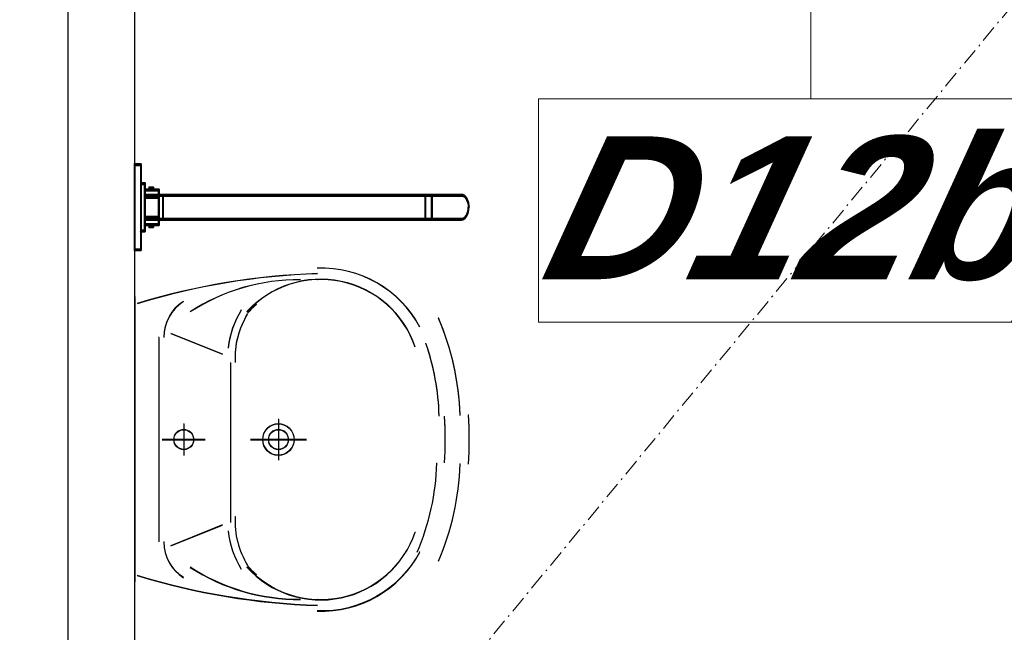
# Model space of a CAD drawing. Header units: millimetres. Extents: x -8642 to 28269, y -6609 to 3701.
# Tile 263 of 285: x 8660 to 8836, y -1109 to -999. Entities that reach past the tile are written whole.
import ezdxf
from ezdxf.enums import TextEntityAlignment as Align

# ---------------------------------------------------------------- set-up
doc = ezdxf.new("R2010")
doc.units = ezdxf.units.MM
doc.header["$LTSCALE"] = 1000
doc.header["$MEASUREMENT"] = 0
for name, pattern in [('rzut 1 pietra$0$ArchiTECH.PC 5. Line Type', [0.0053, 0.003, -0.001, 0.0003, -0.001]), ('rzut 1 pietra$0$ArchiTECH.PC Solid Line Type', [0]), ('SUFIT_1 PIETRO$0$ArchiTECH.PC Solid Line Type', [0])]:
    doc.linetypes.add(name, pattern=pattern)
doc.layers.add('IS_ARCH', color=254, linetype='Continuous', lineweight=18)
doc.layers.add('SUFIT_1 PIETRO$0$INWENTARYZACJA', color=254, linetype='Continuous')
doc.styles.add('rzut 1 pietra$0$ArchiTECHStyle4', font='arialbi.ttf', dxfattribs={"oblique": 15, "height": 0.256})

msp = doc.modelspace()

# ---------------------------------------------------------------- linework, layer by layer
at = {"layer": 'IS_ARCH', "linetype": 'rzut 1 pietra$0$ArchiTECH.PC 5. Line Type'}
msp.add_line((10526.69, 1052.74), (5662.01, -4848.77), dxfattribs=at)
at = {"layer": 'IS_ARCH', "linetype": 'rzut 1 pietra$0$ArchiTECH.PC Solid Line Type'}
for p, q in [((8801.55, -1013.05), (8801.55, -918.91)), ((8668.5, -984), (8668.5, -1217.13)), ((8680.5, -1217.13), (8680.5, -984)), ((8752.79, -1053.05), (8752.79, -1013.05)), ((8752.79, -1013.05), (8862.24, -1013.05)), ((8680.35, -1024.65), (8681.64, -1024.65)), ((8680.35, -1024.65), (8680.5, -1024.91)), ((8680.35, -1024.65), (8680.35, -1040.15)), ((8681.48, -1024.91), (8681.64, -1024.65)), ((8681.64, -1024.65), (8681.64, -1040.15)), ((8680.35, -1024.88), (8681.64, -1024.88)), ((8680.35, -1025.63), (8680.5, -1025.63)), ((8680.35, -1026.38), (8680.5, -1026.38)), ((8680.5, -1024.91), (8681.48, -1024.91)), ((8680.5, -1024.91), (8680.5, -1039.89)), ((8681.48, -1024.91), (8681.48, -1039.89)), ((8681.48, -1025.63), (8681.64, -1025.63)), ((8681.48, -1026.38), (8681.64, -1026.38)), ((8680.35, -1027.13), (8680.5, -1027.13)), ((8680.35, -1027.88), (8680.5, -1027.88)), ((8681.48, -1027.13), (8681.64, -1027.13)), ((8681.48, -1027.88), (8681.64, -1027.88)), ((8681.48, -1028.04), (8682.33, -1028.04)), ((8681.48, -1028.04), (8681.64, -1028.29)), ((8682.18, -1028.29), (8682.33, -1028.04)), ((8682.33, -1028.04), (8682.33, -1036.77)), ((8680.35, -1028.63), (8680.5, -1028.63)), ((8680.35, -1029.38), (8680.5, -1029.38)), ((8681.48, -1028.63), (8681.64, -1028.63)), ((8681.48, -1029.38), (8681.64, -1029.38)), ((8681.64, -1028.29), (8682.18, -1028.29)), ((8682.18, -1028.29), (8682.18, -1036.51)), ((8682.18, -1028.63), (8682.33, -1028.63)), ((8682.18, -1029.18), (8684.82, -1029.18)), ((8682.18, -1029.18), (8682.33, -1029.44)), ((8682.18, -1029.38), (8684.82, -1029.38)), ((8682.33, -1029.44), (8684.66, -1029.44)), ((8683.01, -1028.8), (8683.83, -1028.8)), ((8683.01, -1028.8), (8683.17, -1029.06)), ((8683.01, -1028.8), (8683.01, -1029.44)), ((8683.01, -1029.44), (8683.17, -1029.18)), ((8683.17, -1029.06), (8683.68, -1029.06)), ((8683.17, -1029.06), (8683.17, -1029.18)), ((8683.68, -1029.06), (8683.83, -1028.8)), ((8683.68, -1029.06), (8683.68, -1029.18)), ((8683.68, -1029.18), (8683.83, -1029.44)), ((8683.83, -1028.8), (8683.83, -1029.44)), ((8684.66, -1029.44), (8684.82, -1029.18)), ((8684.66, -1029.44), (8684.66, -1030.11)), ((8684.82, -1029.18), (8684.82, -1035.62)), ((8680.35, -1030.13), (8680.5, -1030.13)), ((8680.35, -1030.88), (8680.5, -1030.88)), ((8680.35, -1031.63), (8680.5, -1031.63)), ((8681.48, -1030.13), (8681.64, -1030.13)), ((8681.48, -1030.88), (8681.64, -1030.88)), ((8681.48, -1031.63), (8681.64, -1031.63)), ((8682.18, -1030.37), (8682.33, -1030.11)), ((8682.18, -1030.13), (8738.98, -1030.13)), ((8682.18, -1030.37), (8738.98, -1030.37)), ((8682.18, -1030.88), (8682.33, -1030.88)), ((8682.18, -1031.63), (8682.33, -1031.63)), ((8682.25, -1030.11), (8738.98, -1030.11)), ((8682.25, -1030.11), (8682.25, -1030.37)), ((8682.25, -1030.5), (8684.74, -1030.5)), ((8682.25, -1030.5), (8682.25, -1030.75)), ((8682.25, -1030.75), (8684.74, -1030.75)), ((8684.66, -1030.11), (8684.82, -1030.37)), ((8684.66, -1030.24), (8684.82, -1030.24)), ((8684.66, -1030.24), (8684.66, -1034.56)), ((8684.66, -1030.88), (8684.82, -1030.88)), ((8684.66, -1031.63), (8684.82, -1031.63)), ((8684.74, -1030.5), (8684.74, -1030.75)), ((8685.44, -1030.29), (8685.59, -1030.29)), ((8685.44, -1030.29), (8685.44, -1034.49)), ((8685.44, -1030.88), (8685.59, -1030.88)), ((8685.44, -1031.63), (8685.59, -1031.63)), ((8685.59, -1030.29), (8685.59, -1034.49)), ((8732.43, -1030.24), (8732.58, -1030.24)), ((8732.43, -1030.24), (8732.43, -1034.56)), ((8732.43, -1030.88), (8732.58, -1030.88)), ((8732.43, -1031.63), (8732.58, -1031.63)), ((8732.58, -1030.24), (8732.58, -1034.56)), ((8733.4, -1030.11), (8733.4, -1030.37)), ((8733.56, -1030.24), (8733.72, -1030.24)), ((8733.56, -1030.24), (8733.56, -1034.56)), ((8733.56, -1030.88), (8733.72, -1030.88)), ((8733.56, -1031.63), (8733.72, -1031.63)), ((8733.72, -1030.24), (8733.72, -1034.56)), ((8738.97, -1030.37), (8738.99, -1030.11)), ((8738.97, -1030.37), (8739.2, -1030.4)), ((8738.98, -1030.11), (8738.98, -1030.37)), ((8738.98, -1030.11), (8738.98, -1030.37)), ((8738.99, -1030.11), (8739.21, -1030.15)), ((8738.99, -1030.13), (8739.06, -1030.13)), ((8739.18, -1030.4), (8739.22, -1030.15)), ((8739.18, -1030.4), (8739.4, -1030.5)), ((8739.2, -1030.4), (8739.21, -1030.15)), ((8739.22, -1030.15), (8739.44, -1030.25)), ((8739.39, -1030.49), (8739.45, -1030.26)), ((8739.39, -1030.49), (8739.59, -1030.65)), ((8739.4, -1030.5), (8739.44, -1030.25)), ((8739.45, -1030.26), (8739.66, -1030.42)), ((8739.58, -1030.64), (8739.67, -1030.43)), ((8739.58, -1030.64), (8739.76, -1030.85)), ((8739.59, -1030.65), (8739.66, -1030.42)), ((8739.67, -1030.43), (8739.85, -1030.64)), ((8739.75, -1030.84), (8739.86, -1030.66)), ((8739.75, -1030.84), (8739.91, -1031.11)), ((8739.76, -1030.85), (8739.85, -1030.64)), ((8739.78, -1030.88), (8739.99, -1030.88)), ((8739.86, -1030.66), (8740.02, -1030.92)), ((8739.9, -1031.09), (8740.03, -1030.94)), ((8739.9, -1031.09), (8740.03, -1031.4)), ((8739.91, -1031.11), (8740.02, -1030.92)), ((8740.03, -1030.94), (8740.16, -1031.25)), ((8740.03, -1031.4), (8740.16, -1031.25)), ((8740.03, -1031.38), (8740.17, -1031.27)), ((8740.03, -1031.38), (8740.12, -1031.72)), ((8740.1, -1031.63), (8740.24, -1031.63)), ((8740.12, -1031.72), (8740.26, -1031.61)), ((8740.12, -1031.7), (8740.27, -1031.63)), ((8740.12, -1031.7), (8740.18, -1032.06)), ((8740.17, -1031.27), (8740.26, -1031.61)), ((8740.27, -1031.63), (8740.32, -1031.99)), ((8680.35, -1032.38), (8680.5, -1032.38)), ((8680.35, -1033.13), (8680.5, -1033.13)), ((8681.48, -1032.38), (8681.64, -1032.38)), ((8681.48, -1033.13), (8681.64, -1033.13)), ((8682.18, -1032.38), (8682.33, -1032.38)), ((8682.18, -1033.13), (8682.33, -1033.13)), ((8684.66, -1032.38), (8684.82, -1032.38)), ((8684.66, -1033.13), (8684.82, -1033.13)), ((8685.44, -1032.38), (8685.59, -1032.38)), ((8685.44, -1033.13), (8685.59, -1033.13)), ((8732.43, -1032.38), (8732.58, -1032.38)), ((8732.43, -1033.13), (8732.58, -1033.13)), ((8733.56, -1032.38), (8733.72, -1032.38)), ((8733.56, -1033.13), (8733.72, -1033.13)), ((8739.9, -1033.72), (8740.03, -1033.41)), ((8740.03, -1033.43), (8740.12, -1033.09)), ((8740.03, -1033.41), (8740.16, -1033.56)), ((8740.03, -1033.43), (8740.17, -1033.54)), ((8740.11, -1033.13), (8740.27, -1033.13)), ((8740.12, -1033.11), (8740.18, -1032.74)), ((8740.12, -1033.09), (8740.26, -1033.2)), ((8740.12, -1033.11), (8740.27, -1033.17)), ((8740.17, -1032.04), (8740.33, -1032.02)), ((8740.17, -1032.04), (8740.19, -1032.41)), ((8740.17, -1032.77), (8740.19, -1032.39)), ((8740.17, -1032.77), (8740.33, -1032.79)), ((8740.17, -1033.54), (8740.26, -1033.2)), ((8740.18, -1032.06), (8740.32, -1031.99)), ((8740.18, -1032.74), (8740.32, -1032.81)), ((8740.19, -1032.38), (8740.35, -1032.38)), ((8740.19, -1032.39), (8740.35, -1032.41)), ((8740.19, -1032.41), (8740.35, -1032.39)), ((8740.27, -1033.17), (8740.32, -1032.81)), ((8740.33, -1032.02), (8740.35, -1032.39)), ((8740.33, -1032.79), (8740.35, -1032.41)), ((8680.35, -1033.88), (8680.5, -1033.88)), ((8680.35, -1034.63), (8680.5, -1034.63)), ((8681.48, -1033.88), (8681.64, -1033.88)), ((8681.48, -1034.63), (8681.64, -1034.63)), ((8682.18, -1033.88), (8682.33, -1033.88)), ((8682.18, -1034.43), (8738.98, -1034.43)), ((8682.18, -1034.43), (8682.33, -1034.69)), ((8682.18, -1034.63), (8738.98, -1034.63)), ((8682.25, -1034.05), (8684.74, -1034.05)), ((8682.25, -1034.05), (8682.25, -1034.31)), ((8682.25, -1034.31), (8684.74, -1034.31)), ((8682.25, -1034.43), (8682.25, -1034.69)), ((8682.25, -1034.69), (8738.98, -1034.69)), ((8684.66, -1033.88), (8684.82, -1033.88)), ((8684.66, -1034.69), (8684.82, -1034.43)), ((8684.66, -1034.56), (8684.82, -1034.56)), ((8684.66, -1034.69), (8684.66, -1035.36)), ((8684.74, -1034.05), (8684.74, -1034.31)), ((8685.44, -1033.88), (8685.59, -1033.88)), ((8685.44, -1034.49), (8685.59, -1034.49)), ((8732.43, -1033.88), (8732.58, -1033.88)), ((8732.43, -1034.56), (8732.58, -1034.56)), ((8733.4, -1034.43), (8733.4, -1034.69)), ((8733.56, -1033.88), (8733.72, -1033.88)), ((8733.56, -1034.56), (8733.72, -1034.56)), ((8738.97, -1034.43), (8739.2, -1034.4)), ((8738.97, -1034.43), (8738.99, -1034.69)), ((8738.98, -1034.43), (8738.98, -1034.69)), ((8738.98, -1034.63), (8739.21, -1034.63)), ((8738.99, -1034.69), (8739.21, -1034.66)), ((8739.18, -1034.4), (8739.4, -1034.31)), ((8739.18, -1034.4), (8739.22, -1034.65)), ((8739.2, -1034.4), (8739.21, -1034.66)), ((8739.22, -1034.65), (8739.44, -1034.56)), ((8739.22, -1034.63), (8739.29, -1034.63)), ((8739.39, -1034.31), (8739.59, -1034.16)), ((8739.39, -1034.31), (8739.45, -1034.55)), ((8739.4, -1034.31), (8739.44, -1034.56)), ((8739.45, -1034.55), (8739.66, -1034.39)), ((8739.58, -1034.17), (8739.76, -1033.95)), ((8739.58, -1034.17), (8739.67, -1034.38)), ((8739.59, -1034.16), (8739.66, -1034.39)), ((8739.67, -1034.38), (8739.85, -1034.16)), ((8739.75, -1033.97), (8739.91, -1033.7)), ((8739.75, -1033.97), (8739.86, -1034.15)), ((8739.76, -1033.95), (8739.85, -1034.16)), ((8739.81, -1033.88), (8740.02, -1033.88)), ((8739.86, -1034.15), (8740.02, -1033.88)), ((8739.9, -1033.72), (8740.03, -1033.86)), ((8739.91, -1033.7), (8740.02, -1033.88)), ((8740.03, -1033.86), (8740.16, -1033.56)), ((8680.35, -1035.38), (8680.5, -1035.38)), ((8680.35, -1036.13), (8680.5, -1036.13)), ((8680.35, -1036.88), (8680.5, -1036.88)), ((8681.48, -1035.38), (8681.64, -1035.38)), ((8681.48, -1036.13), (8681.64, -1036.13)), ((8681.48, -1036.77), (8681.64, -1036.51)), ((8681.48, -1036.77), (8682.33, -1036.77)), ((8681.48, -1036.88), (8681.64, -1036.88)), ((8681.64, -1036.51), (8682.18, -1036.51)), ((8682.18, -1035.62), (8682.33, -1035.36)), ((8682.18, -1035.38), (8684.82, -1035.38)), ((8682.18, -1035.62), (8684.82, -1035.62)), ((8682.18, -1036.13), (8682.33, -1036.13)), ((8682.18, -1036.51), (8682.33, -1036.77)), ((8682.33, -1035.36), (8684.66, -1035.36)), ((8683.01, -1035.36), (8683.17, -1035.62)), ((8683.01, -1035.36), (8683.01, -1036.01)), ((8683.01, -1036.01), (8683.17, -1035.75)), ((8683.01, -1036.01), (8683.83, -1036.01)), ((8683.17, -1035.62), (8683.17, -1035.75)), ((8683.17, -1035.75), (8683.68, -1035.75)), ((8683.68, -1035.62), (8683.83, -1035.36)), ((8683.68, -1035.62), (8683.68, -1035.75)), ((8683.68, -1035.75), (8683.83, -1036.01)), ((8683.83, -1035.36), (8683.83, -1036.01)), ((8684.66, -1035.36), (8684.82, -1035.62)), ((8680.35, -1037.63), (8680.5, -1037.63)), ((8680.35, -1038.38), (8680.5, -1038.38)), ((8681.48, -1037.63), (8681.64, -1037.63)), ((8681.48, -1038.38), (8681.64, -1038.38)), ((8680.35, -1039.13), (8680.5, -1039.13)), ((8680.35, -1039.88), (8680.5, -1039.88)), ((8680.35, -1040.15), (8680.5, -1039.89)), ((8680.35, -1040.15), (8681.64, -1040.15)), ((8680.5, -1039.89), (8681.48, -1039.89)), ((8681.48, -1039.13), (8681.64, -1039.13)), ((8681.48, -1039.88), (8681.64, -1039.88)), ((8681.48, -1039.89), (8681.64, -1040.15)), ((8680.5, -1048.54), (8680.5, -1099.53)), ((8862.24, -1053.05), (8752.79, -1053.05)), ((8684.79, -1055.71), (8684.79, -1092.36)), ((8686.95, -1055.01), (8696.21, -1058.73)), ((8697.64, -1060.26), (8697.64, -1088.88)), ((8706.21, -1070.37), (8706.21, -1077.69)), ((8689.25, -1071.21), (8689.25, -1076.86)), ((8685.39, -1074.03), (8693.1, -1074.03)), ((8701.21, -1074.03), (8711.21, -1074.03)), ((8686.95, -1093.06), (8696.21, -1089.34))]:
    msp.add_line(p, q, dxfattribs=at)
for centre, radius in [((8689.25, -1074.03), 1.78), ((8706.21, -1074.03), 2.82), ((8706.21, -1074.03), 1.78)]:
    msp.add_circle(centre, radius, dxfattribs=at)
for centre, radius, start, end in [((8713.95, -1063.2), 19.89, 27.9139, 92.3056), ((8717.16, -1167.56), 123.33, 91.8406, 107.0853), ((8709.88, -1081.18), 35.8, 89.5425, 122.974), ((8713.78, -1063.16), 17.85, 18.6295, 137.8376), ((8713.23, -1045.49), 0.0523, 271.8406, 272.3056), ((8680.57, -1048.54), 0.0624, 107.0853, 180), ((8693.36, -1055.71), 7.66, 122.974, 180), ((8713.68, -1059.47), 16.57, 148.4936, 173.6008), ((8713.78, -1063.16), 17.64, 130.7614, 137.8376), ((8713.68, -1059.47), 15.25, 148.4936, 182.8166), ((8690.68, -1071.19), 48.08, 1.8035, 23.204), ((8690.68, -1071.19), 44.34, 1.8035, 18.9343), ((8669.06, -1074.03), 67.04, 356.46, 3.54), ((8669.06, -1074.03), 71.32, 356.46, 3.54), ((8690.68, -1076.88), 43.93, 336.796, 358.1965), ((8690.68, -1076.88), 48.08, 336.796, 358.1965), ((8713.68, -1088.6), 15.25, 177.1834, 211.5064), ((8713.68, -1088.6), 16.57, 186.3992, 211.5064), ((8713.78, -1084.91), 17.85, 222.1624, 341.3705), ((8693.36, -1092.36), 7.66, 180, 237.026), ((8713.95, -1084.87), 19.89, 267.6944, 332.0861), ((8709.88, -1066.89), 35.8, 237.026, 270.4575), ((8713.78, -1084.91), 17.64, 222.1624, 229.2386), ((8717.16, -980.51), 123.33, 252.9147, 268.1594), ((8680.57, -1099.53), 0.0624, 180, 252.9147), ((8713.23, -1102.58), 0.0523, 87.6944, 88.1594)]:
    msp.add_arc(centre, radius, start, end, dxfattribs=at)
at = {"layer": 'SUFIT_1 PIETRO$0$INWENTARYZACJA', "linetype": 'SUFIT_1 PIETRO$0$ArchiTECH.PC Solid Line Type'}
for p, q in [((8668.5, -984.08), (8668.5, -1217.22)), ((8680.5, -1217.22), (8680.5, -984.08)), ((8680.35, -1024.74), (8681.64, -1024.74)), ((8680.35, -1024.74), (8680.5, -1025)), ((8680.35, -1024.74), (8680.35, -1040.24)), ((8680.35, -1024.96), (8681.64, -1024.96)), ((8680.35, -1025.71), (8680.5, -1025.71)), ((8680.5, -1025), (8681.48, -1025)), ((8680.5, -1025), (8680.5, -1039.98)), ((8681.48, -1025), (8681.64, -1024.74)), ((8681.48, -1025), (8681.48, -1039.98)), ((8681.48, -1025.71), (8681.64, -1025.71)), ((8681.64, -1024.74), (8681.64, -1040.24)), ((8680.35, -1026.46), (8680.5, -1026.46)), ((8680.35, -1027.21), (8680.5, -1027.21)), ((8680.35, -1027.96), (8680.5, -1027.96)), ((8681.48, -1026.46), (8681.64, -1026.46)), ((8681.48, -1027.21), (8681.64, -1027.21)), ((8681.48, -1027.96), (8681.64, -1027.96)), ((8681.48, -1028.12), (8682.33, -1028.12)), ((8681.48, -1028.12), (8681.64, -1028.38)), ((8682.18, -1028.38), (8682.33, -1028.12)), ((8682.33, -1028.12), (8682.33, -1036.85)), ((8680.35, -1028.71), (8680.5, -1028.71)), ((8680.35, -1029.46), (8680.5, -1029.46)), ((8681.48, -1028.71), (8681.64, -1028.71)), ((8681.48, -1029.46), (8681.64, -1029.46)), ((8681.64, -1028.38), (8682.18, -1028.38)), ((8682.18, -1028.38), (8682.18, -1036.6)), ((8682.18, -1028.71), (8682.33, -1028.71)), ((8682.18, -1029.27), (8684.82, -1029.27)), ((8682.18, -1029.27), (8682.33, -1029.53)), ((8682.18, -1029.46), (8684.82, -1029.46)), ((8682.33, -1029.53), (8684.66, -1029.53)), ((8683.01, -1028.88), (8683.83, -1028.88)), ((8683.01, -1028.88), (8683.17, -1029.14)), ((8683.01, -1028.88), (8683.01, -1029.53)), ((8683.01, -1029.53), (8683.17, -1029.27)), ((8683.17, -1029.14), (8683.68, -1029.14)), ((8683.17, -1029.14), (8683.17, -1029.27)), ((8683.68, -1029.14), (8683.83, -1028.88)), ((8683.68, -1029.14), (8683.68, -1029.27)), ((8683.68, -1029.27), (8683.83, -1029.53)), ((8683.83, -1028.88), (8683.83, -1029.53)), ((8684.66, -1029.53), (8684.82, -1029.27)), ((8684.66, -1029.53), (8684.66, -1030.2)), ((8684.82, -1029.27), (8684.82, -1035.71)), ((8680.35, -1030.21), (8680.5, -1030.21)), ((8680.35, -1030.96), (8680.5, -1030.96)), ((8680.35, -1031.71), (8680.5, -1031.71)), ((8681.48, -1030.21), (8681.64, -1030.21)), ((8681.48, -1030.96), (8681.64, -1030.96)), ((8681.48, -1031.71), (8681.64, -1031.71)), ((8682.18, -1030.46), (8682.33, -1030.2)), ((8682.18, -1030.21), (8738.98, -1030.21)), ((8682.18, -1030.46), (8738.98, -1030.46)), ((8682.18, -1030.96), (8682.33, -1030.96)), ((8682.18, -1031.71), (8682.33, -1031.71)), ((8682.25, -1030.2), (8738.98, -1030.2)), ((8682.25, -1030.2), (8682.25, -1030.46)), ((8682.25, -1030.58), (8684.74, -1030.58)), ((8682.25, -1030.58), (8682.25, -1030.84)), ((8682.25, -1030.84), (8684.74, -1030.84)), ((8684.66, -1030.2), (8684.82, -1030.46)), ((8684.66, -1030.33), (8684.82, -1030.33)), ((8684.66, -1030.33), (8684.66, -1034.65)), ((8684.66, -1030.96), (8684.82, -1030.96)), ((8684.66, -1031.71), (8684.82, -1031.71)), ((8684.74, -1030.58), (8684.74, -1030.84)), ((8685.44, -1030.38), (8685.59, -1030.38)), ((8685.44, -1030.38), (8685.44, -1034.57)), ((8685.44, -1030.96), (8685.59, -1030.96)), ((8685.44, -1031.71), (8685.59, -1031.71)), ((8685.59, -1030.38), (8685.59, -1034.57)), ((8732.43, -1030.33), (8732.58, -1030.33)), ((8732.43, -1030.33), (8732.43, -1034.65)), ((8732.43, -1030.96), (8732.58, -1030.96)), ((8732.43, -1031.71), (8732.58, -1031.71)), ((8732.58, -1030.33), (8732.58, -1034.65)), ((8733.4, -1030.2), (8733.4, -1030.46)), ((8733.56, -1030.33), (8733.72, -1030.33)), ((8733.56, -1030.33), (8733.56, -1034.65)), ((8733.56, -1030.96), (8733.72, -1030.96)), ((8733.56, -1031.71), (8733.72, -1031.71)), ((8733.72, -1030.33), (8733.72, -1034.65)), ((8738.97, -1030.46), (8738.99, -1030.2)), ((8738.97, -1030.46), (8739.2, -1030.49)), ((8738.98, -1030.2), (8738.98, -1030.46)), ((8738.98, -1030.2), (8738.98, -1030.46)), ((8738.99, -1030.2), (8739.21, -1030.23)), ((8738.99, -1030.21), (8739.06, -1030.21)), ((8739.18, -1030.48), (8739.22, -1030.24)), ((8739.18, -1030.48), (8739.4, -1030.58)), ((8739.2, -1030.49), (8739.21, -1030.23)), ((8739.22, -1030.24), (8739.44, -1030.33)), ((8739.39, -1030.57), (8739.45, -1030.34)), ((8739.39, -1030.57), (8739.59, -1030.73)), ((8739.4, -1030.58), (8739.44, -1030.33)), ((8739.45, -1030.34), (8739.66, -1030.5)), ((8739.58, -1030.72), (8739.67, -1030.51)), ((8739.58, -1030.72), (8739.76, -1030.94)), ((8739.59, -1030.73), (8739.66, -1030.5)), ((8739.67, -1030.51), (8739.85, -1030.73)), ((8739.75, -1030.92), (8739.86, -1030.74)), ((8739.75, -1030.92), (8739.91, -1031.19)), ((8739.76, -1030.94), (8739.85, -1030.73)), ((8739.78, -1030.96), (8739.99, -1030.96)), ((8739.86, -1030.74), (8740.02, -1031.01)), ((8739.9, -1031.17), (8740.03, -1031.02)), ((8739.9, -1031.17), (8740.03, -1031.48)), ((8739.91, -1031.19), (8740.02, -1031.01)), ((8740.03, -1031.02), (8740.16, -1031.33)), ((8740.03, -1031.48), (8740.16, -1031.33)), ((8740.03, -1031.46), (8740.17, -1031.35)), ((8740.03, -1031.46), (8740.12, -1031.8)), ((8740.1, -1031.71), (8740.24, -1031.71)), ((8740.12, -1031.8), (8740.26, -1031.69)), ((8740.12, -1031.78), (8740.27, -1031.71)), ((8740.17, -1031.35), (8740.26, -1031.69)), ((8740.27, -1031.71), (8740.32, -1032.08)), ((8680.35, -1032.46), (8680.5, -1032.46)), ((8680.35, -1033.21), (8680.5, -1033.21)), ((8681.48, -1032.46), (8681.64, -1032.46)), ((8681.48, -1033.21), (8681.64, -1033.21)), ((8682.18, -1032.46), (8682.33, -1032.46)), ((8682.18, -1033.21), (8682.33, -1033.21)), ((8684.66, -1032.46), (8684.82, -1032.46)), ((8684.66, -1033.21), (8684.82, -1033.21)), ((8685.44, -1032.46), (8685.59, -1032.46)), ((8685.44, -1033.21), (8685.59, -1033.21)), ((8732.43, -1032.46), (8732.58, -1032.46)), ((8732.43, -1033.21), (8732.58, -1033.21)), ((8733.56, -1032.46), (8733.72, -1032.46)), ((8733.56, -1033.21), (8733.72, -1033.21)), ((8739.9, -1033.8), (8740.03, -1033.49)), ((8740.03, -1033.51), (8740.12, -1033.17)), ((8740.03, -1033.49), (8740.16, -1033.64)), ((8740.11, -1033.21), (8740.27, -1033.21)), ((8740.12, -1031.78), (8740.18, -1032.14)), ((8740.12, -1033.19), (8740.18, -1032.83)), ((8740.12, -1033.17), (8740.26, -1033.28)), ((8740.12, -1033.19), (8740.27, -1033.26)), ((8740.17, -1032.12), (8740.33, -1032.1)), ((8740.17, -1032.12), (8740.19, -1032.5)), ((8740.17, -1032.85), (8740.19, -1032.48)), ((8740.17, -1032.85), (8740.33, -1032.87)), ((8740.17, -1033.62), (8740.26, -1033.28)), ((8740.18, -1032.14), (8740.32, -1032.08)), ((8740.18, -1032.83), (8740.32, -1032.89)), ((8740.19, -1032.46), (8740.35, -1032.46)), ((8740.19, -1032.48), (8740.35, -1032.5)), ((8740.19, -1032.5), (8740.35, -1032.48)), ((8740.27, -1033.26), (8740.32, -1032.89)), ((8740.33, -1032.1), (8740.35, -1032.48)), ((8740.33, -1032.87), (8740.35, -1032.5)), ((8680.35, -1033.96), (8680.5, -1033.96)), ((8680.35, -1034.71), (8680.5, -1034.71)), ((8681.48, -1033.96), (8681.64, -1033.96)), ((8681.48, -1034.71), (8681.64, -1034.71)), ((8682.18, -1033.96), (8682.33, -1033.96)), ((8682.18, -1034.52), (8738.98, -1034.52)), ((8682.18, -1034.52), (8682.33, -1034.77)), ((8682.18, -1034.71), (8738.98, -1034.71)), ((8682.25, -1034.14), (8684.74, -1034.14)), ((8682.25, -1034.14), (8682.25, -1034.39)), ((8682.25, -1034.39), (8684.74, -1034.39)), ((8682.25, -1034.52), (8682.25, -1034.77)), ((8682.25, -1034.77), (8738.98, -1034.77)), ((8684.66, -1033.96), (8684.82, -1033.96)), ((8684.66, -1034.77), (8684.82, -1034.52)), ((8684.66, -1034.65), (8684.82, -1034.65)), ((8684.66, -1034.77), (8684.66, -1035.45)), ((8684.74, -1034.14), (8684.74, -1034.39)), ((8685.44, -1033.96), (8685.59, -1033.96)), ((8685.44, -1034.57), (8685.59, -1034.57)), ((8732.43, -1033.96), (8732.58, -1033.96)), ((8732.43, -1034.65), (8732.58, -1034.65)), ((8733.4, -1034.52), (8733.4, -1034.77)), ((8733.56, -1033.96), (8733.72, -1033.96)), ((8733.56, -1034.65), (8733.72, -1034.65)), ((8738.97, -1034.52), (8739.2, -1034.48)), ((8738.97, -1034.52), (8738.99, -1034.77)), ((8738.98, -1034.52), (8738.98, -1034.77)), ((8738.98, -1034.71), (8739.21, -1034.71)), ((8738.99, -1034.77), (8739.21, -1034.74)), ((8739.18, -1034.49), (8739.4, -1034.39)), ((8739.18, -1034.49), (8739.22, -1034.74)), ((8739.2, -1034.48), (8739.21, -1034.74)), ((8739.22, -1034.74), (8739.44, -1034.64)), ((8739.22, -1034.71), (8739.29, -1034.71)), ((8739.39, -1034.4), (8739.59, -1034.24)), ((8739.39, -1034.4), (8739.45, -1034.63)), ((8739.4, -1034.39), (8739.44, -1034.64)), ((8739.45, -1034.63), (8739.66, -1034.47)), ((8739.58, -1034.25), (8739.76, -1034.03)), ((8739.58, -1034.25), (8739.67, -1034.46)), ((8739.59, -1034.24), (8739.66, -1034.47)), ((8739.67, -1034.46), (8739.85, -1034.25)), ((8739.75, -1034.05), (8739.91, -1033.78)), ((8739.75, -1034.05), (8739.86, -1034.23)), ((8739.76, -1034.03), (8739.85, -1034.25)), ((8739.81, -1033.96), (8740.02, -1033.96)), ((8739.86, -1034.23), (8740.02, -1033.97)), ((8739.9, -1033.8), (8740.03, -1033.95)), ((8739.91, -1033.78), (8740.02, -1033.97)), ((8740.03, -1033.51), (8740.17, -1033.62)), ((8740.03, -1033.95), (8740.16, -1033.64)), ((8680.35, -1035.46), (8680.5, -1035.46)), ((8680.35, -1036.21), (8680.5, -1036.21)), ((8680.35, -1036.96), (8680.5, -1036.96)), ((8681.48, -1035.46), (8681.64, -1035.46)), ((8681.48, -1036.21), (8681.64, -1036.21)), ((8681.48, -1036.85), (8681.64, -1036.6)), ((8681.48, -1036.85), (8682.33, -1036.85)), ((8681.48, -1036.96), (8681.64, -1036.96)), ((8681.64, -1036.6), (8682.18, -1036.6)), ((8682.18, -1035.71), (8682.33, -1035.45)), ((8682.18, -1035.46), (8684.82, -1035.46)), ((8682.18, -1035.71), (8684.82, -1035.71)), ((8682.18, -1036.21), (8682.33, -1036.21)), ((8682.18, -1036.6), (8682.33, -1036.85)), ((8682.33, -1035.45), (8684.66, -1035.45)), ((8683.01, -1035.45), (8683.17, -1035.71)), ((8683.01, -1035.45), (8683.01, -1036.09)), ((8683.01, -1036.09), (8683.17, -1035.83)), ((8683.01, -1036.09), (8683.83, -1036.09)), ((8683.17, -1035.71), (8683.17, -1035.83)), ((8683.17, -1035.83), (8683.68, -1035.83)), ((8683.68, -1035.71), (8683.83, -1035.45)), ((8683.68, -1035.71), (8683.68, -1035.83)), ((8683.68, -1035.83), (8683.83, -1036.09)), ((8683.83, -1035.45), (8683.83, -1036.09)), ((8684.66, -1035.45), (8684.82, -1035.71)), ((8680.35, -1037.71), (8680.5, -1037.71)), ((8680.35, -1038.46), (8680.5, -1038.46)), ((8681.48, -1037.71), (8681.64, -1037.71)), ((8681.48, -1038.46), (8681.64, -1038.46)), ((8680.35, -1039.21), (8680.5, -1039.21)), ((8680.35, -1039.96), (8680.5, -1039.96)), ((8680.35, -1040.24), (8680.5, -1039.98)), ((8680.35, -1040.24), (8681.64, -1040.24)), ((8680.5, -1039.98), (8681.48, -1039.98)), ((8681.48, -1039.21), (8681.64, -1039.21)), ((8681.48, -1039.96), (8681.64, -1039.96)), ((8681.48, -1039.98), (8681.64, -1040.24)), ((8680.5, -1048.62), (8680.5, -1099.62)), ((8684.79, -1055.79), (8684.79, -1092.45)), ((8686.95, -1055.09), (8696.21, -1058.81)), ((8697.64, -1060.34), (8697.64, -1088.96)), ((8706.21, -1070.46), (8706.21, -1077.78)), ((8689.25, -1071.3), (8689.25, -1076.94)), ((8685.39, -1074.12), (8693.1, -1074.12)), ((8701.21, -1074.12), (8711.21, -1074.12)), ((8686.95, -1093.14), (8696.21, -1089.43))]:
    msp.add_line(p, q, dxfattribs=at)
for centre, radius in [((8706.21, -1074.12), 2.82), ((8689.25, -1074.12), 1.78), ((8706.21, -1074.12), 1.78)]:
    msp.add_circle(centre, radius, dxfattribs=at)
for centre, radius, start, end in [((8713.95, -1063.28), 19.89, 27.9139, 92.3056), ((8717.16, -1167.65), 123.33, 91.8406, 107.0853), ((8709.88, -1081.26), 35.8, 89.5425, 122.974), ((8713.78, -1063.25), 17.85, 18.6295, 137.8376), ((8713.23, -1045.57), 0.0523, 271.8406, 272.3056), ((8680.57, -1048.62), 0.0624, 107.0853, 180), ((8693.36, -1055.79), 7.66, 122.974, 180), ((8713.68, -1059.55), 16.57, 148.4936, 173.6008), ((8713.78, -1063.25), 17.64, 130.7614, 137.8376), ((8713.68, -1059.55), 15.25, 148.4936, 182.8166), ((8690.68, -1071.28), 48.08, 1.8035, 23.204), ((8690.68, -1071.28), 44.34, 1.8035, 18.9343), ((8669.06, -1074.12), 67.04, 356.46, 3.54), ((8669.06, -1074.12), 71.32, 356.46, 3.54), ((8690.68, -1076.96), 43.93, 336.796, 358.1965), ((8690.68, -1076.96), 48.08, 336.796, 358.1965), ((8713.68, -1088.68), 15.25, 177.1834, 211.5064), ((8713.68, -1088.68), 16.57, 186.3992, 211.5064), ((8713.78, -1084.99), 17.85, 222.1624, 341.3705), ((8693.36, -1092.45), 7.66, 180, 237.026), ((8713.95, -1084.96), 19.89, 267.6944, 332.0861), ((8713.78, -1084.99), 17.64, 222.1624, 229.2386), ((8717.16, -980.59), 123.33, 252.9147, 268.1594), ((8709.88, -1066.97), 35.8, 237.026, 270.4575), ((8680.57, -1099.62), 0.0624, 180, 252.9147), ((8713.23, -1102.66), 0.0523, 87.6944, 88.1594)]:
    msp.add_arc(centre, radius, start, end, dxfattribs=at)

# ---------------------------------------------------------------- texts
at = {"layer": 'IS_ARCH', "style": 'rzut 1 pietra$0$ArchiTECHStyle4', "oblique": 15}
msp.add_text('D12bp', height=25.6, dxfattribs=at).set_placement((8752.79, -1053.05), align=Align.BOTTOM_LEFT)

doc.saveas('drawing.dxf')
